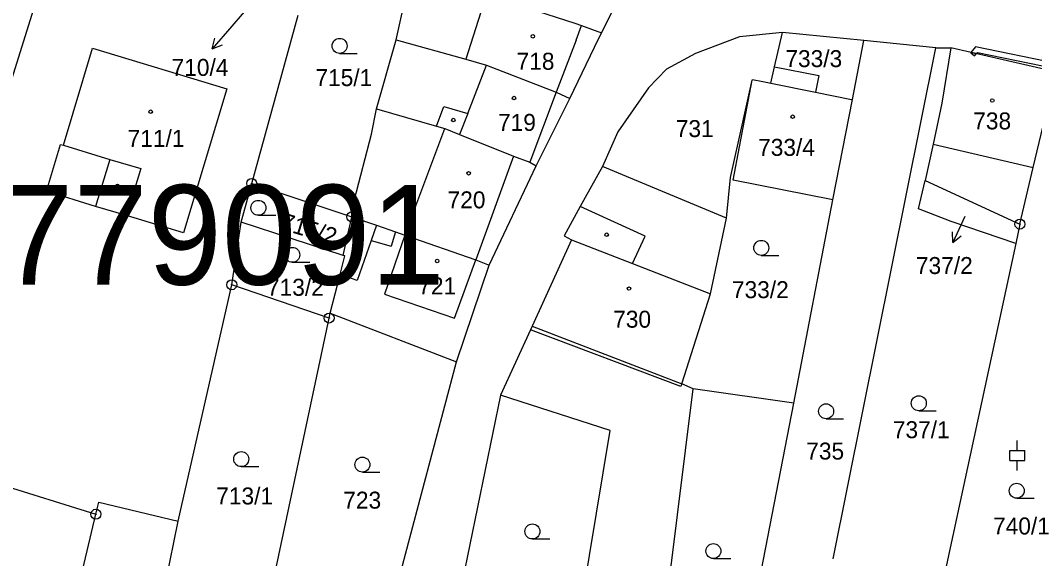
# Model space of a CAD drawing. Extents: x -644096 to -634268, y -1141430 to -1133463.
# Drawn here: x -639550.1 to -639448.5, y -1138053.6 to -1137999.6 of the extents above; entities that cross this region are included whole.
import ezdxf

# ---------------------------------------------------------------- set-up
doc = ezdxf.new("R2010")
doc.units = 0
for name, color, linetype in [('_CIVIL_CONSTRUCTION', 7, 'Continuous'), ('B_Hranice _3D', 7, 'Continuous'), ('M_Svah_Nasyp', 7, 'Continuous'), ('M_Svah_Zarez', 7, 'Continuous'), ('spodek_zarez', 7, 'Continuous'), ('svrsek_osa_sjezdy', 7, 'Continuous'), ('svrsek_osa_terminal_VRT', 7, 'Continuous'), ('svrsek_osa_VRT', 7, 'Continuous'), ('svrsek_popisy_VRT', 7, 'Continuous'), ('terminal_VRT', 7, 'Continuous')]:
    doc.layers.add(name, color=color, linetype=linetype)

msp = doc.modelspace()

# ---------------------------------------------------------------- linework, layer by layer
at = {"layer": '_CIVIL_CONSTRUCTION'}
for centre, radius in [((-639526.9, -1138015.95), 0.5), ((-639526.9, -1138015.95), 0.0303), ((-639516.87, -1138019.29), 0.5), ((-639516.87, -1138019.29), 0.0303), ((-639449.99, -1138020.02), 0.5), ((-639449.99, -1138020.02), 0.0303), ((-639528.9, -1138026.1), 0.5), ((-639528.9, -1138026.1), 0.0303), ((-639519.15, -1138029.43), 0.5), ((-639519.15, -1138029.43), 0.0303), ((-639542.5, -1138049.09), 0.5), ((-639542.5, -1138049.09), 0.0303)]:
    msp.add_circle(centre, radius, dxfattribs=at)
at = {"layer": 'B_Hranice _3D'}
for points in [[(-639454.89, -1138002.82), (-639454.34, -1138002.94), (-639454.24, -1138002.83), (-639446.42, -1138004.42), (-639443.39, -1138005.04), (-639442.39, -1138005.45), (-639433.82, -1138007.63), (-639429.94, -1138008.63), (-639429.9, -1138008.82), (-639429.37, -1138008.92), (-639429.52, -1138008.23), (-639433.7, -1138007.15), (-639442.23, -1138004.97), (-639443.03, -1138004.65), (-639441.56, -1137998.5), (-639441.42, -1137997.42), (-639440.92, -1137996.88), (-639441.28, -1137996.54), (-639441.9, -1137997.2), (-639442.06, -1137998.4), (-639443.51, -1138004.51), (-639446.32, -1138003.94), (-639454.44, -1138002.27)], [(-639454.91, -1138002.85), (-639454.53, -1138003.17), (-639454.34, -1138002.94), (-639454.89, -1138002.82)]]:
    msp.add_lwpolyline(points, close=True, dxfattribs=at)
at = {"layer": 'M_Svah_Nasyp'}
for p, q in [((-639503.41, -1137997.04), (-639505.46, -1138003.5)), ((-639494.43, -1138001.58), (-639493.88, -1138000.12)), ((-639494.43, -1138001.58), (-639496.41, -1138006.8)), ((-639505.27, -1138008.95), (-639503.39, -1138004.08)), ((-639496.41, -1138006.8), (-639499.06, -1138013.81)), ((-639474.91, -1138005.89), (-639470.44, -1138006.8)), ((-639508.4, -1138010.2), (-639507.65, -1138008.25)), ((-639507.65, -1138008.25), (-639505.27, -1138008.95)), ((-639505.27, -1138008.95), (-639506.08, -1138011.04)), ((-639511.56, -1138021.13), (-639507.57, -1138010.44)), ((-639545.76, -1138012.1), (-639541.11, -1138013.53)), ((-639458.68, -1138012.02), (-639448.66, -1138014.36)), ((-639541.11, -1138013.53), (-639542.53, -1138018.24)), ((-639541.11, -1138013.53), (-639538.01, -1138014.45)), ((-639500.68, -1138013.22), (-639504.45, -1138023.6)), ((-639538.01, -1138014.45), (-639539.42, -1138019.17)), ((-639487.52, -1138021.23), (-639494, -1138018.25)), ((-639514.42, -1138020.14), (-639514.95, -1138021.67)), ((-639512.5, -1138020.8), (-639512.95, -1138022.23)), ((-639514.95, -1138021.67), (-639516.34, -1138025.68)), ((-639514.95, -1138021.67), (-639512.95, -1138022.23)), ((-639511.56, -1138021.13), (-639513.59, -1138027.03)), ((-639494.88, -1138021.6), (-639488.78, -1138023.98)), ((-639488.78, -1138023.98), (-639487.52, -1138021.23)), ((-639506.59, -1138029.44), (-639504.45, -1138023.6)), ((-639488.78, -1138023.98), (-639480.98, -1138027.01)), ((-639516.34, -1138025.68), (-639518.06, -1138025.08)), ((-639513.59, -1138027.03), (-639506.59, -1138029.44)), ((-639498.83, -1138030.26), (-639483.84, -1138036.04))]:
    msp.add_line(p, q, dxfattribs=at)
at = {"layer": 'M_Svah_Zarez'}
for centre in [(-639498.75, -1138001.2), (-639500.64, -1138007.39), (-639452.75, -1138007.63), (-639537.01, -1138008.76), (-639506.72, -1138009.59), (-639472.74, -1138009.26), (-639505.18, -1138014.93), (-639540.35, -1138016.19), (-639491.36, -1138021.08), (-639516.38, -1138022.11), (-639508.33, -1138023.72), (-639489.13, -1138026.48)]:
    msp.add_circle(centre, 0.175, dxfattribs=at)
at = {"layer": 'spodek_zarez'}
msp.add_circle((-638683.07, -1137056.85), 1378.08, dxfattribs=at)
at = {"layer": 'svrsek_osa_sjezdy'}
for p, q in [((-639518.1, -1138002.91), (-639516.35, -1138002.91)), ((-639526.23, -1138019.14), (-639524.48, -1138019.14)), ((-639522.84, -1138023.85), (-639521.09, -1138023.85)), ((-639475.88, -1138023.15), (-639474.13, -1138023.15)), ((-639460.11, -1138038.72), (-639458.36, -1138038.72)), ((-639469.39, -1138039.53), (-639467.64, -1138039.53)), ((-639450.25, -1138042.71), (-639450.25, -1138041.71)), ((-639451, -1138042.71), (-639449.5, -1138042.71)), ((-639451, -1138043.71), (-639451, -1138042.71)), ((-639449.5, -1138043.71), (-639449.5, -1138042.71)), ((-639527.95, -1138044.32), (-639526.2, -1138044.32)), ((-639451, -1138043.71), (-639449.5, -1138043.71)), ((-639450.25, -1138044.71), (-639450.25, -1138043.71)), ((-639515.82, -1138044.87), (-639514.07, -1138044.87)), ((-639450.31, -1138047.49), (-639448.56, -1138047.49)), ((-639498.8, -1138051.57), (-639497.05, -1138051.57)), ((-639480.68, -1138053.53), (-639478.93, -1138053.53))]:
    msp.add_line(p, q, dxfattribs=at)
for centre in [(-639518.1, -1138002.16), (-639526.23, -1138018.39), (-639475.88, -1138022.4), (-639522.84, -1138023.1), (-639460.11, -1138037.97), (-639469.39, -1138038.78), (-639527.95, -1138043.57), (-639515.82, -1138044.12), (-639450.31, -1138046.74), (-639498.8, -1138050.82), (-639480.68, -1138052.78)]:
    msp.add_circle(centre, 0.75, dxfattribs=at)
at = {"layer": 'svrsek_osa_terminal_VRT'}
msp.add_arc((-642050.26, -1145189.6), 8802.25, 41.413152, 75.317049, dxfattribs=at)
at = {"layer": 'svrsek_popisy_VRT'}
for p, q in [((-639526.81, -1137997.79), (-639528.89, -1138000.2)), ((-639528.89, -1138000.2), (-639530.86, -1138002.47)), ((-639530.86, -1138002.47), (-639530.58, -1138001.38)), ((-639530.86, -1138002.47), (-639529.82, -1138002.04)), ((-639455.51, -1138019.27), (-639456.71, -1138021.85)), ((-639456.71, -1138021.85), (-639456.74, -1138020.79)), ((-639456.71, -1138021.85), (-639455.88, -1138021.19))]:
    msp.add_line(p, q, dxfattribs=at)
at = {"layer": 'terminal_VRT'}
for p, q in [((-639512.44, -1138001.54), (-639510.92, -1137994.67)), ((-639526.9, -1138015.95), (-639522.25, -1137999.07)), ((-639514.41, -1138008.46), (-639512.44, -1138001.54)), ((-639474.57, -1138004.25), (-639473.77, -1138000.83)), ((-639465.6, -1138001.62), (-639473.77, -1138000.83)), ((-639466.75, -1138007.55), (-639465.6, -1138001.62)), ((-639458.41, -1138002.36), (-639465.6, -1138001.62)), ((-639468.67, -1138053.57), (-639458.41, -1138002.36)), ((-639458.41, -1138002.36), (-639456.9, -1138002.36)), ((-639446.72, -1138004.68), (-639456.9, -1138002.36)), ((-639498.41, -1138014.18), (-639495.04, -1138007.42)), ((-639468.72, -1138017.58), (-639466.75, -1138007.55)), ((-639514.41, -1138008.46), (-639508.4, -1138010.2)), ((-639503.12, -1138024.12), (-639498.41, -1138014.18)), ((-639479.37, -1138019.43), (-639491.78, -1138014.26)), ((-639527.97, -1138019.82), (-639526.9, -1138015.95)), ((-639526.9, -1138015.95), (-639516.87, -1138019.29)), ((-639459.47, -1138015.65), (-639449.99, -1138020.02)), ((-639472.63, -1138037.96), (-639468.72, -1138017.58)), ((-639528.9, -1138026.1), (-639527.97, -1138019.82)), ((-639517.73, -1138023.16), (-639527.97, -1138019.82)), ((-639517.73, -1138023.16), (-639516.87, -1138019.29)), ((-639449.99, -1138020.02), (-639450.41, -1138021.97)), ((-639450.41, -1138021.97), (-639457.73, -1138056.03)), ((-639506.41, -1138033.83), (-639503.12, -1138024.12)), ((-639534.26, -1138049.78), (-639528.9, -1138026.1)), ((-639519.15, -1138029.43), (-639528.9, -1138026.1)), ((-639519.15, -1138029.43), (-639519.05, -1138028.96)), ((-639519.05, -1138028.96), (-639506.41, -1138033.83)), ((-639525.28, -1138058.37), (-639519.15, -1138029.43)), ((-639498.98, -1138030.6), (-639502, -1138037.17)), ((-639513.55, -1138060.82), (-639506.41, -1138033.83)), ((-639482.69, -1138036.54), (-639483.84, -1138036.04)), ((-639502, -1138037.17), (-639507.4, -1138063.57)), ((-639472.63, -1138037.96), (-639482.69, -1138036.54)), ((-639480.05, -1138076.29), (-639472.63, -1138037.96)), ((-639562.6, -1138042.81), (-639542.5, -1138049.09)), ((-639547.28, -1138069.18), (-639542.5, -1138049.09)), ((-639537.6, -1138066.05), (-639534.26, -1138049.78))]:
    msp.add_line(p, q, dxfattribs=at)
for points in [[(-639562.6, -1138042.81), (-639548.58, -1137998.01), (-639540.41, -1137971.86), (-639538.25, -1137964.93)], [(-639491.88, -1138000.87), (-639490.19, -1137997.44), (-639489.85, -1137996.75), (-639489.17, -1137995.38), (-639488.43, -1137993.88), (-639487.07, -1137990.34), (-639484.46, -1137983.59)], [(-639503.98, -1137996.86), (-639503.41, -1137997.04), (-639502.01, -1137997.49), (-639499.21, -1137998.38), (-639494.55, -1137999.87), (-639493.88, -1138000.12), (-639491.88, -1138000.87)], [(-639512.44, -1138001.54), (-639505.46, -1138003.5), (-639503.39, -1138004.08), (-639496.41, -1138006.8), (-639495.04, -1138007.42)], [(-639495.04, -1138007.42), (-639492.57, -1138002.3), (-639491.88, -1138000.87)], [(-639473.77, -1138000.83), (-639478.05, -1138001.24), (-639482.46, -1138002.93), (-639485.36, -1138004.48), (-639487.18, -1138006.35), (-639490.25, -1138010.76), (-639491.78, -1138014.26)], [(-639545.76, -1138012.1), (-639542.85, -1138002.38), (-639529.39, -1138006.45), (-639533.72, -1138020.9), (-639539.42, -1138019.17), (-639542.53, -1138018.24), (-639547.45, -1138016.72), (-639546.04, -1138012.03), (-639545.76, -1138012.1)], [(-639456.9, -1138002.36), (-639457.79, -1138007.9), (-639458.68, -1138012.02), (-639459.47, -1138015.65)], [(-639476.78, -1138005.59), (-639476.76, -1138005.52), (-639475.72, -1138005.73), (-639475.4, -1138005.8), (-639474.91, -1138005.89), (-639474.57, -1138004.25)], [(-639474.57, -1138004.25), (-639470.11, -1138005.14), (-639470.44, -1138006.8), (-639466.85, -1138007.53), (-639466.75, -1138007.55)], [(-639449.99, -1138020.02), (-639448.66, -1138014.36), (-639447.67, -1138010.17), (-639446.72, -1138004.68)], [(-639479.37, -1138019.43), (-639478.96, -1138015.36), (-639477.72, -1138009.8), (-639476.78, -1138005.59)], [(-639468.72, -1138017.58), (-639478.71, -1138015.61), (-639476.78, -1138005.59)], [(-639516.87, -1138019.29), (-639516.62, -1138017.55), (-639514.91, -1138011.01), (-639514.41, -1138008.46)], [(-639508.4, -1138010.2), (-639507.57, -1138010.44), (-639506.08, -1138011.04), (-639500.68, -1138013.22)], [(-639500.68, -1138013.22), (-639499.06, -1138013.81), (-639498.41, -1138014.18)], [(-639491.78, -1138014.26), (-639493.51, -1138017.34), (-639494, -1138018.25), (-639495.61, -1138021.21), (-639494.88, -1138021.6), (-639498.83, -1138030.26), (-639498.98, -1138030.6)], [(-639450.41, -1138021.97), (-639456.86, -1138019.76), (-639460.14, -1138018.48), (-639459.47, -1138015.65)], [(-639516.87, -1138019.29), (-639514.42, -1138020.14), (-639512.5, -1138020.8), (-639511.56, -1138021.13), (-639504.45, -1138023.6), (-639503.12, -1138024.12)], [(-639483.84, -1138036.04), (-639480.98, -1138027.01), (-639479.37, -1138019.43)], [(-639519.05, -1138028.96), (-639518.06, -1138025.08), (-639517.59, -1138023.21), (-639517.73, -1138023.16)], [(-639483.84, -1138036.04), (-639483.92, -1138036.3), (-639498.98, -1138030.6)], [(-639495.85, -1138069.99), (-639491.02, -1138040.7), (-639502, -1138037.17)], [(-639487.67, -1138074.44), (-639487.36, -1138074.13), (-639482.69, -1138036.54)], [(-639542.5, -1138049.09), (-639542.21, -1138047.87), (-639534.26, -1138049.78)]]:
    msp.add_lwpolyline(points, dxfattribs=at)

# ---------------------------------------------------------------- texts
at = {"layer": 'svrsek_osa_VRT'}
for s, p in [('733/3', (-639473.47, -1138004.29)), ('710/4', (-639534.92, -1138005.17)), ('718', (-639500.38, -1138004.55)), ('715/1', (-639520.52, -1138006.19)), ('738', (-639454.66, -1138010.53)), ('719', (-639502.24, -1138010.68)), ('731', (-639484.44, -1138011.3)), ('711/1', (-639539.32, -1138012.28)), ('733/4', (-639476.2, -1138013.18)), ('720', (-639507.29, -1138018.44)), ('737/2', (-639460.4, -1138025.02)), ('713/2', (-639525.37, -1138027.2)), ('721', (-639510.22, -1138027.06)), ('733/2', (-639478.82, -1138027.44)), ('730', (-639490.71, -1138030.4)), ('737/1', (-639462.71, -1138041.47)), ('735', (-639471.38, -1138043.61)), ('713/1', (-639530.45, -1138048.11)), ('723', (-639517.73, -1138048.53)), ('740/1', (-639452.68, -1138051.12))]:
    msp.add_text(s, height=1.7, dxfattribs=at).set_placement(p)
msp.add_text('715/2', height=1.7, rotation=343, dxfattribs=at).set_placement((-639524.13, -1138020.49))
at = {"layer": 'svrsek_popisy_VRT'}
msp.add_text('Velké Mezirící 779091', height=10, dxfattribs=at).set_placement((-639639.88, -1138026.09))

doc.saveas('drawing.dxf')
